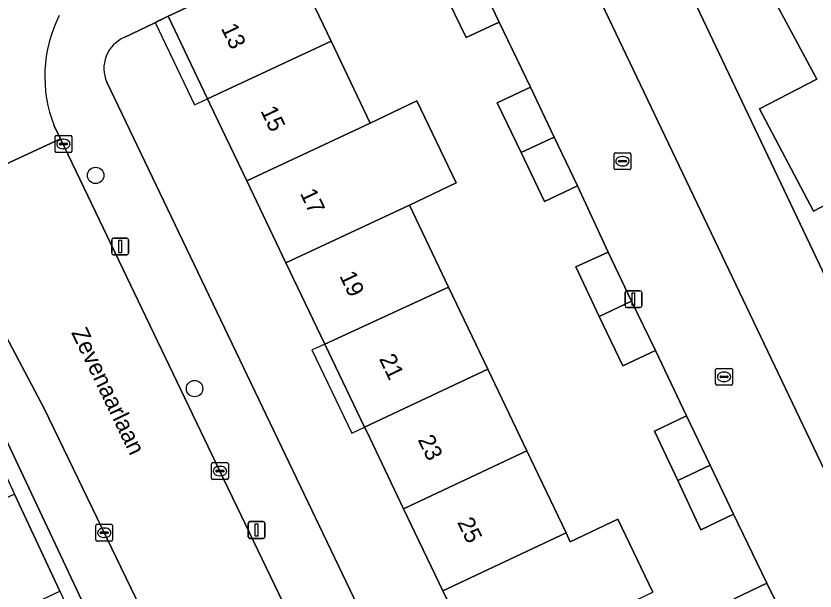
# Model space of a CAD drawing. Extents: x 158352 to 159489, y 383828 to 384603.
# Drawn here: x 159093.28 to 159140.77, y 384013.95 to 384048.12 of the extents above; entities that cross this region are included whole.
import ezdxf

# ---------------------------------------------------------------- set-up
doc = ezdxf.new("R2010")
doc.units = 0
for name, color, linetype in [('IMGEO_Boom', 7, 'Continuous'), ('IMGEO_Erf', 7, 'Continuous'), ('IMGEO_Groenvoorziening', 7, 'Continuous'), ('IMGEO_Kolk', 7, 'Continuous'), ('IMGEO_Lichtmast', 7, 'Continuous'), ('IMGEO_Openbare_ruimte_label', 7, 'Continuous'), ('IMGEO_Pand', 7, 'Continuous'), ('IMGEO_Pand_nummerreeks', 7, 'Continuous'), ('IMGEO_Pand_overbouw', 7, 'Continuous'), ('IMGEO_Parkeervlak_open', 7, 'Continuous'), ('IMGEO_Rijbaan_lokaal_gesloten', 7, 'Continuous'), ('IMGEO_Rijbaan_lokaal_open', 7, 'Continuous'), ('IMGEO_Voetpad_open', 7, 'Continuous')]:
    doc.layers.add(name, color=color, linetype=linetype)

msp = doc.modelspace()

# ---------------------------------------------------------------- linework, layer by layer
at = {"layer": 'IMGEO_Boom'}
for centre in [(159098.013, 384038.643), (159103.893, 384025.975)]:
    msp.add_circle(centre, 0.489, dxfattribs=at)
at = {"layer": 'IMGEO_Erf'}
for points in [[(159109.635, 384051.585), (159112.008, 384046.62), (159114.337, 384041.747), (159117.11, 384043.072), (159119.434, 384038.208), (159116.661, 384036.883), (159118.991, 384032.009), (159121.32, 384027.136), (159123.645, 384022.271), (159125.974, 384017.397), (159126.223, 384016.876), (159129.045, 384018.225), (159131.122, 384013.88)], [(159135.97, 384013.478), (159137.906, 384014.412), (159135.931, 384018.508), (159133.988, 384017.583), (159132.604, 384020.511), (159131.217, 384023.444), (159133.135, 384024.363), (159131.278, 384028.24), (159129.354, 384027.318), (159127.947, 384030.263), (159126.543, 384033.2), (159128.464, 384034.086), (159126.644, 384038.03), (159124.682, 384037.092), (159123.294, 384039.996), (159121.884, 384042.946), (159123.849, 384043.883), (159121.992, 384047.758), (159120.028, 384046.829), (159118.651, 384049.709)], [(159111.631, 384028.622), (159109.326, 384033.441), (159106.996, 384038.313), (159104.805, 384042.894), (159104.658, 384043.202), (159102.317, 384048.096), (159101.501, 384047.697), (159099.717, 384046.843)], [(159098.678, 384044.175), (159118.98, 384001.797), (159122.626, 384003.543), (159123.436, 384003.94), (159120.96, 384009.116), (159118.646, 384013.955), (159116.316, 384018.827), (159114.121, 384023.416), (159113.995, 384023.68), (159111.631, 384028.622)]]:
    msp.add_lwpolyline(points, dxfattribs=at)
msp.add_lwpolyline([(159089.901, 384028.605), (159088.167, 384031.989), (159087.701, 384032.897), (159083.633, 384028.131), (159087.762, 384024.144), (159090.518, 384025.435), (159093.2, 384019.698), (159095.893, 384013.937), (159098.497, 384008.367), (159101.169, 384002.651), (159102.408, 384000), (159104.007, 383996.579), (159104.119, 383996.631), (159104.187, 383996.487), (159102.431, 383995.664), (159103.195, 383994.033), (159103.84, 383994.336), (159105.742, 383995.228), (159103.494, 384000), (159091.357, 384025.766)], close=True, dxfattribs=at)
msp.add_arc((159100.518, 384044.995), 2.014, 113.4271, 204.0181, dxfattribs=at)
at = {"layer": 'IMGEO_Groenvoorziening'}
msp.add_lwpolyline([(159149.697, 384031.555), (159149.176, 384032.667), (159146.97, 384037.222), (159152.926, 384040.083), (159151.741, 384042.347), (159140.679, 384036.522), (159137.463, 384042.594), (159140.88, 384044.366), (159136.673, 384052.195), (159134.213, 384050.959), (159129.54, 384059.549), (159129.435, 384059.504), (159128.753, 384059.202), (159143.337, 384028.512)], dxfattribs=at)
at = {"layer": 'IMGEO_Kolk'}
for p, q in [((159095.6, 384040.081), (159095.6, 384040.933)), ((159095.675, 384041.007), (159096.527, 384041.007)), ((159096.088, 384040.787), (159096.113, 384040.787)), ((159096.601, 384040.933), (159096.601, 384040.081)), ((159095.859, 384040.501), (159095.859, 384040.513)), ((159096.297, 384040.464), (159095.899, 384040.464)), ((159095.902, 384040.55), (159096.3, 384040.55)), ((159096.111, 384040.227), (159096.086, 384040.227)), ((159096.343, 384040.513), (159096.343, 384040.501)), ((159096.527, 384040.007), (159095.675, 384040.007)), ((159128.822, 384039.058), (159128.822, 384039.91)), ((159128.897, 384039.984), (159129.749, 384039.984)), ((159129.31, 384039.764), (159129.335, 384039.764)), ((159129.823, 384039.91), (159129.823, 384039.058)), ((159129.081, 384039.478), (159129.081, 384039.49)), ((159129.519, 384039.441), (159129.121, 384039.441)), ((159129.124, 384039.527), (159129.522, 384039.527)), ((159129.333, 384039.204), (159129.308, 384039.204)), ((159129.565, 384039.49), (159129.565, 384039.478)), ((159129.749, 384038.984), (159128.897, 384038.984)), ((159134.861, 384026.249), (159134.861, 384027.101)), ((159134.936, 384027.175), (159135.788, 384027.175)), ((159135.349, 384026.955), (159135.374, 384026.955)), ((159135.862, 384027.101), (159135.862, 384026.249)), ((159135.12, 384026.669), (159135.12, 384026.681)), ((159135.558, 384026.632), (159135.16, 384026.632)), ((159135.163, 384026.718), (159135.561, 384026.718)), ((159135.372, 384026.395), (159135.347, 384026.395)), ((159135.604, 384026.681), (159135.604, 384026.669)), ((159135.788, 384026.175), (159134.936, 384026.175)), ((159104.9, 384020.649), (159104.9, 384021.501)), ((159104.975, 384021.575), (159105.827, 384021.575)), ((159105.388, 384021.355), (159105.413, 384021.355)), ((159105.901, 384021.501), (159105.901, 384020.649)), ((159105.159, 384021.069), (159105.159, 384021.081)), ((159105.597, 384021.032), (159105.199, 384021.032)), ((159105.202, 384021.118), (159105.6, 384021.118)), ((159105.411, 384020.795), (159105.386, 384020.795)), ((159105.643, 384021.081), (159105.643, 384021.069)), ((159105.827, 384020.575), (159104.975, 384020.575)), ((159098.023, 384016.984), (159098.023, 384017.836)), ((159098.098, 384017.91), (159098.95, 384017.91)), ((159099.024, 384017.836), (159099.024, 384016.984)), ((159098.282, 384017.404), (159098.282, 384017.416)), ((159098.72, 384017.367), (159098.322, 384017.367)), ((159098.325, 384017.453), (159098.723, 384017.453)), ((159098.511, 384017.69), (159098.536, 384017.69)), ((159098.766, 384017.416), (159098.766, 384017.404)), ((159098.95, 384016.91), (159098.098, 384016.91)), ((159098.534, 384017.13), (159098.509, 384017.13))]:
    msp.add_line(p, q, dxfattribs=at)
for points in [[(159095.6, 384040.081), (159095.6, 384040.933)], [(159095.675, 384041.007), (159096.527, 384041.007)], [(159096.601, 384040.933), (159096.601, 384040.081)], [(159096.527, 384040.007), (159095.675, 384040.007)], [(159128.822, 384039.058), (159128.822, 384039.91)], [(159128.897, 384039.984), (159129.749, 384039.984)], [(159129.823, 384039.91), (159129.823, 384039.058)], [(159129.749, 384038.984), (159128.897, 384038.984)], [(159134.861, 384026.249), (159134.861, 384027.101)], [(159134.936, 384027.175), (159135.788, 384027.175)], [(159135.862, 384027.101), (159135.862, 384026.249)], [(159135.788, 384026.175), (159134.936, 384026.175)], [(159104.9, 384020.649), (159104.9, 384021.501)], [(159104.975, 384021.575), (159105.827, 384021.575)], [(159105.901, 384021.501), (159105.901, 384020.649)], [(159105.827, 384020.575), (159104.975, 384020.575)], [(159098.023, 384016.984), (159098.023, 384017.836)], [(159098.098, 384017.91), (159098.95, 384017.91)], [(159099.024, 384017.836), (159099.024, 384016.984)], [(159098.95, 384016.91), (159098.098, 384016.91)]]:
    msp.add_lwpolyline(points, dxfattribs=at)
for centre, radius, start, end in [((159095.677, 384040.931), 0.0765, 91.552, 178.448), ((159095.677, 384040.931), 0.0765, 91.552, 178.448), ((159096.525, 384040.931), 0.0765, 1.552, 88.448), ((159096.525, 384040.931), 0.0765, 1.552, 88.448), ((159095.899, 384040.51), 0.0403, 85.8775, 175.7526), ((159095.896, 384040.5), 0.0366, 178.938, 274.7102), ((159096.3, 384040.507), 0.043, 264.8664, 352.4533), ((159096.304, 384040.512), 0.0386, 1.7309, 96.639), ((159095.677, 384040.083), 0.0765, 181.552, 268.448), ((159095.677, 384040.083), 0.0765, 181.552, 268.448), ((159096.525, 384040.083), 0.0765, 271.552, 358.448), ((159096.525, 384040.083), 0.0765, 271.552, 358.448), ((159128.899, 384039.908), 0.0765, 91.552, 178.448), ((159128.899, 384039.908), 0.0765, 91.552, 178.448), ((159129.747, 384039.908), 0.0765, 1.552, 88.448), ((159129.747, 384039.908), 0.0765, 1.552, 88.448), ((159129.121, 384039.487), 0.0403, 85.8775, 175.7526), ((159129.118, 384039.477), 0.0366, 178.938, 274.7102), ((159129.522, 384039.484), 0.043, 264.8664, 352.4533), ((159129.526, 384039.489), 0.0386, 1.7309, 96.639), ((159128.899, 384039.06), 0.0765, 181.552, 268.448), ((159128.899, 384039.06), 0.0765, 181.552, 268.448), ((159129.747, 384039.06), 0.0765, 271.552, 358.448), ((159129.747, 384039.06), 0.0765, 271.552, 358.448), ((159134.938, 384027.099), 0.0765, 91.552, 178.448), ((159134.938, 384027.099), 0.0765, 91.552, 178.448), ((159135.786, 384027.099), 0.0765, 1.552, 88.448), ((159135.786, 384027.099), 0.0765, 1.552, 88.448), ((159135.16, 384026.678), 0.0403, 85.8775, 175.7526), ((159135.157, 384026.668), 0.0366, 178.938, 274.7102), ((159135.561, 384026.675), 0.043, 264.8664, 352.4533), ((159135.565, 384026.68), 0.0386, 1.7309, 96.639), ((159134.938, 384026.251), 0.0765, 181.552, 268.448), ((159134.938, 384026.251), 0.0765, 181.552, 268.448), ((159135.786, 384026.251), 0.0765, 271.552, 358.448), ((159135.786, 384026.251), 0.0765, 271.552, 358.448), ((159104.977, 384021.499), 0.0765, 91.552, 178.448), ((159104.977, 384021.499), 0.0765, 91.552, 178.448), ((159105.825, 384021.499), 0.0765, 1.552, 88.448), ((159105.825, 384021.499), 0.0765, 1.552, 88.448), ((159105.199, 384021.078), 0.0403, 85.8775, 175.7526), ((159105.196, 384021.068), 0.0366, 178.938, 274.7102), ((159105.6, 384021.075), 0.043, 264.8664, 352.4533), ((159105.604, 384021.08), 0.0386, 1.7309, 96.639), ((159104.977, 384020.651), 0.0765, 181.552, 268.448), ((159104.977, 384020.651), 0.0765, 181.552, 268.448), ((159105.825, 384020.651), 0.0765, 271.552, 358.448), ((159105.825, 384020.651), 0.0765, 271.552, 358.448), ((159098.1, 384017.834), 0.0765, 91.552, 178.448), ((159098.1, 384017.834), 0.0765, 91.552, 178.448), ((159098.948, 384017.834), 0.0765, 1.552, 88.448), ((159098.948, 384017.834), 0.0765, 1.552, 88.448), ((159098.322, 384017.413), 0.0403, 85.8775, 175.7526), ((159098.319, 384017.403), 0.0366, 178.938, 274.7102), ((159098.723, 384017.41), 0.043, 264.8664, 352.4533), ((159098.727, 384017.415), 0.0386, 1.7309, 96.639), ((159098.1, 384016.986), 0.0765, 181.552, 268.448), ((159098.1, 384016.986), 0.0765, 181.552, 268.448), ((159098.948, 384016.986), 0.0765, 271.552, 358.448), ((159098.948, 384016.986), 0.0765, 271.552, 358.448)]:
    msp.add_arc(centre, radius, start, end, dxfattribs=at)
for centre, major_axis, ratio, start_param, end_param in [((159096.087, 384040.507), (-0.387, 0.002), 0.722429, 4.712389, 7.853982), ((159096.112, 384040.507), (-0.39, 0.002), 0.717154, 1.570796, 4.712389), ((159129.309, 384039.484), (-0.387, 0.002), 0.722429, 4.712389, 7.853982), ((159129.334, 384039.484), (-0.39, 0.002), 0.717154, 1.570796, 4.712389), ((159135.348, 384026.675), (-0.387, 0.002), 0.722429, 4.712389, 7.853982), ((159135.373, 384026.675), (-0.39, 0.002), 0.717154, 1.570796, 4.712389), ((159105.387, 384021.075), (-0.387, 0.002), 0.722429, 4.712389, 7.853982), ((159105.412, 384021.075), (-0.39, 0.002), 0.717154, 1.570796, 4.712389), ((159098.51, 384017.41), (-0.387, 0.002), 0.722429, 4.712389, 7.853982), ((159098.535, 384017.41), (-0.39, 0.002), 0.717154, 1.570796, 4.712389)]:
    msp.add_ellipse(centre, major_axis=major_axis, ratio=ratio, start_param=start_param, end_param=end_param, dxfattribs=at)
at = {"layer": 'IMGEO_Lichtmast'}
for p, q in [((159099.074, 384034.922), (159099.864, 384034.922)), ((159099.864, 384034.922), (159099.074, 384034.922)), ((159098.974, 384034.022), (159098.974, 384034.822)), ((159098.974, 384034.822), (159098.974, 384034.022)), ((159099.964, 384034.822), (159099.964, 384034.022)), ((159099.964, 384034.022), (159099.964, 384034.822)), ((159099.864, 384033.922), (159099.074, 384033.922)), ((159099.074, 384033.922), (159099.864, 384033.922)), ((159129.475, 384030.884), (159129.475, 384031.684)), ((159129.475, 384031.684), (159129.475, 384030.884)), ((159129.575, 384031.784), (159130.365, 384031.784)), ((159130.365, 384031.784), (159129.575, 384031.784)), ((159130.465, 384031.684), (159130.465, 384030.884)), ((159130.465, 384030.884), (159130.465, 384031.684)), ((159130.365, 384030.784), (159129.575, 384030.784)), ((159129.575, 384030.784), (159130.365, 384030.784)), ((159107.082, 384017.173), (159107.082, 384017.973)), ((159107.082, 384017.973), (159107.082, 384017.173)), ((159107.182, 384018.073), (159107.972, 384018.073)), ((159107.972, 384018.073), (159107.182, 384018.073)), ((159108.072, 384017.973), (159108.072, 384017.173)), ((159108.072, 384017.173), (159108.072, 384017.973)), ((159107.972, 384017.073), (159107.182, 384017.073)), ((159107.182, 384017.073), (159107.972, 384017.073))]:
    msp.add_line(p, q, dxfattribs=at)
for points in [[(159099.394, 384034.797), (159099.544, 384034.797), (159099.544, 384034.047), (159099.394, 384034.047), (159099.394, 384034.797)], [(159129.895, 384031.659), (159130.045, 384031.659), (159130.045, 384030.909), (159129.895, 384030.909), (159129.895, 384031.659)], [(159107.502, 384017.948), (159107.652, 384017.948), (159107.652, 384017.198), (159107.502, 384017.198), (159107.502, 384017.948)]]:
    msp.add_lwpolyline(points, dxfattribs=at)
for centre, start, end in [((159099.074, 384034.822), 90, 180), ((159099.074, 384034.822), 90, 180), ((159099.864, 384034.822), 0, 90), ((159099.864, 384034.822), 360, 90), ((159099.074, 384034.022), 180, 270), ((159099.074, 384034.022), 180, 270), ((159099.864, 384034.022), 270, 0), ((159099.864, 384034.022), 270, 0), ((159129.575, 384031.684), 90, 180), ((159129.575, 384031.684), 90, 180), ((159130.365, 384031.684), 0, 90), ((159130.365, 384031.684), 360, 90), ((159129.575, 384030.884), 180, 270), ((159129.575, 384030.884), 180, 270), ((159130.365, 384030.884), 270, 0), ((159130.365, 384030.884), 270, 0), ((159107.182, 384017.973), 90, 180), ((159107.182, 384017.973), 90, 180), ((159107.972, 384017.973), 0, 90), ((159107.972, 384017.973), 360, 90), ((159107.182, 384017.173), 180, 270), ((159107.182, 384017.173), 180, 270), ((159107.972, 384017.173), 270, 0), ((159107.972, 384017.173), 270, 0)]:
    msp.add_arc(centre, 0.1, start, end, dxfattribs=at)
at = {"layer": 'IMGEO_Pand'}
for points in [[(159129.54, 384059.549), (159134.213, 384050.959), (159136.673, 384052.195), (159140.88, 384044.366), (159137.463, 384042.594), (159140.679, 384036.522), (159151.741, 384042.347), (159152.015, 384042.491), (159140.009, 384065.098)], [(159112.008, 384046.62), (159109.635, 384051.585), (159102.76, 384048.307), (159102.317, 384048.096), (159104.658, 384043.202)], [(159118.651, 384049.709), (159120.028, 384046.829), (159121.992, 384047.758), (159120.621, 384050.625)], [(159112.008, 384046.62), (159104.658, 384043.202), (159104.805, 384042.894), (159106.996, 384038.313), (159114.337, 384041.747)], [(159123.294, 384039.996), (159125.264, 384040.92), (159123.849, 384043.883), (159121.884, 384042.946)], [(159114.337, 384041.747), (159106.996, 384038.313), (159109.326, 384033.441), (159116.661, 384036.883), (159119.434, 384038.208), (159117.11, 384043.072)], [(159123.294, 384039.996), (159124.682, 384037.092), (159126.644, 384038.03), (159125.264, 384040.92)], [(159118.991, 384032.009), (159116.661, 384036.883), (159109.326, 384033.441), (159111.631, 384028.622)], [(159127.947, 384030.263), (159129.868, 384031.169), (159128.464, 384034.086), (159126.543, 384033.2)], [(159118.991, 384032.009), (159111.631, 384028.622), (159113.995, 384023.68), (159121.32, 384027.136)], [(159127.947, 384030.263), (159129.354, 384027.318), (159131.278, 384028.24), (159129.868, 384031.169)], [(159113.995, 384023.68), (159114.121, 384023.416), (159116.316, 384018.827), (159123.645, 384022.271), (159121.32, 384027.136)], [(159134.54, 384021.421), (159133.135, 384024.363), (159131.217, 384023.444), (159132.604, 384020.511)], [(159118.646, 384013.955), (159125.974, 384017.397), (159123.645, 384022.271), (159116.316, 384018.827)], [(159134.54, 384021.421), (159132.604, 384020.511), (159133.988, 384017.583), (159135.931, 384018.508)], [(159088.063, 384010.271), (159088.57, 384010.515), (159095.893, 384013.937), (159093.2, 384019.698), (159082.966, 384014.905), (159085.662, 384009.147)], [(159131.122, 384013.88), (159129.045, 384018.225), (159126.223, 384016.876), (159125.974, 384017.397), (159118.646, 384013.955), (159120.96, 384009.116), (159128.303, 384012.524)], [(159139.312, 384011.539), (159137.906, 384014.412), (159135.97, 384013.478), (159137.345, 384010.601)]]:
    msp.add_lwpolyline(points, close=True, dxfattribs=at)
at = {"layer": 'IMGEO_Pand_overbouw'}
for points in [[(159103.893, 384042.846), (159104.658, 384043.202), (159102.317, 384048.096), (159101.556, 384047.733)], [(159113.233, 384023.32), (159113.611, 384023.499), (159113.995, 384023.68), (159111.631, 384028.622), (159111.15, 384028.4), (159110.865, 384028.27)]]:
    msp.add_lwpolyline(points, close=True, dxfattribs=at)
at = {"layer": 'IMGEO_Parkeervlak_open'}
for points in [[(159143.337, 384028.512), (159128.753, 384059.202), (159125.199, 384057.466)], [(159123.805, 384057.83), (159123.871, 384057.691), (159144.672, 384014.12), (159153.768, 384018.468), (159152.546, 384020.982), (159148.76, 384028.882), (159148.329, 384029.768), (159144.702, 384028.007)]]:
    msp.add_lwpolyline(points, dxfattribs=at)
at = {"layer": 'IMGEO_Rijbaan_lokaal_gesloten'}
msp.add_lwpolyline([(159128.468, 383972.902), (159120.969, 383988.562), (159118.981, 383992.691), (159115.546, 383999.845), (159115.473, 384000), (159113.408, 384004.39), (159105.396, 384021.074), (159095.918, 384040.821), (159087.97, 384037.13), (159088.972, 384035.732), (159089.089, 384035.547), (159090.491, 384033.18), (159092.289, 384029.829), (159094.975, 384024.761), (159105.793, 384002.367), (159106.293, 384001.308), (159106.856, 384000), (159107.692, 383998.149), (159108.445, 383996.555), (159111.083, 383990.972), (159113.209, 383986.675), (159114.367, 383984.335), (159118.479, 383975.731), (159121.286, 383969.447)], dxfattribs=at)
at = {"layer": 'IMGEO_Rijbaan_lokaal_open'}
for points in [[(159149.228, 384030.189), (159148.329, 384029.768), (159148.76, 384028.882), (159152.546, 384020.982), (159153.768, 384018.468), (159144.672, 384014.12), (159123.871, 384057.691), (159118.494, 384055.088), (159119.189, 384053.621), (159120.621, 384050.625), (159121.992, 384047.758), (159123.849, 384043.883), (159125.264, 384040.92), (159126.644, 384038.03), (159128.464, 384034.086), (159129.868, 384031.169), (159131.278, 384028.24), (159133.135, 384024.363), (159134.54, 384021.421), (159135.931, 384018.508), (159137.906, 384014.412), (159139.312, 384011.539)], [(159087.97, 384037.13), (159095.918, 384040.821), (159095.551, 384041.586)]]:
    msp.add_lwpolyline(points, dxfattribs=at)
msp.add_arc((159103, 384044.529), 8.009, 153.2317, 201.5584, dxfattribs=at)
at = {"layer": 'IMGEO_Voetpad_open'}
for points in [[(159099.717, 384046.843), (159101.501, 384047.697), (159102.317, 384048.096), (159102.76, 384048.307), (159109.635, 384051.585), (159118.195, 384055.718), (159118.045, 384056.026), (159116.557, 384059.082), (159110.622, 384055.905), (159110.91, 384055.417), (159102.013, 384050.763), (159101.629, 384050.577), (159101.266, 384051.342), (159099.594, 384052.806), (159098.324, 384051.355), (159096.892, 384049.749)], [(159122.671, 383994.123), (159121.98, 383995.555), (159119.833, 384000.022), (159118.98, 384001.797), (159098.678, 384044.175)], [(159095.551, 384041.586), (159095.918, 384040.821), (159105.396, 384021.074), (159113.408, 384004.39), (159115.473, 384000), (159115.546, 383999.845), (159116.484, 384000.295), (159119.919, 383993.141), (159118.981, 383992.691), (159120.969, 383988.562), (159128.468, 383972.902), (159129.819, 383969.992), (159130.12, 383969.438), (159135.972, 383972.875)], [(159114.367, 383984.335), (159113.209, 383986.675), (159112.272, 383986.223), (159107.508, 383996.103), (159108.445, 383996.555), (159107.692, 383998.149), (159106.856, 384000), (159106.293, 384001.308), (159105.793, 384002.367), (159094.975, 384024.761), (159092.289, 384029.829), (159089.901, 384028.605), (159091.357, 384025.766), (159103.494, 384000), (159105.742, 383995.228), (159103.84, 383994.336), (159105.907, 383989.923), (159107.077, 383987.424), (159108.284, 383984.848), (159109.173, 383985.415), (159111.239, 383981.094), (159112.786, 383977.856), (159114.689, 383973.875), (159118.298, 383966.268)]]:
    msp.add_lwpolyline(points, dxfattribs=at)
for centre, radius, start, end in [((159103, 384044.529), 8.009, 153.2317, 201.5584), ((159100.518, 384044.995), 2.014, 113.4271, 204.0181)]:
    msp.add_arc(centre, radius, start, end, dxfattribs=at)

# ---------------------------------------------------------------- texts
at = {"layer": 'IMGEO_Openbare_ruimte_label'}
msp.add_text('Zevenaarlaan', height=1, rotation=295.6679, dxfattribs=at).set_placement((159096.548, 384029.307))
at = {"layer": 'IMGEO_Pand_nummerreeks'}
for s, rotation, p in [('13', 295.5609, (159105.446, 384047.393)), ('15', 295.5609, (159107.793, 384042.487)), ('17', 295.5594, (159110.139, 384037.581)), ('19', 295.5609, (159112.486, 384032.674)), ('21', 295.5609, (159114.843, 384027.748)), ('23', 295.5609, (159117.14, 384022.944)), ('25', 295.5609, (159119.487, 384018.038))]:
    msp.add_text(s, height=1, rotation=rotation, dxfattribs=at).set_placement(p)

doc.saveas('drawing.dxf')
